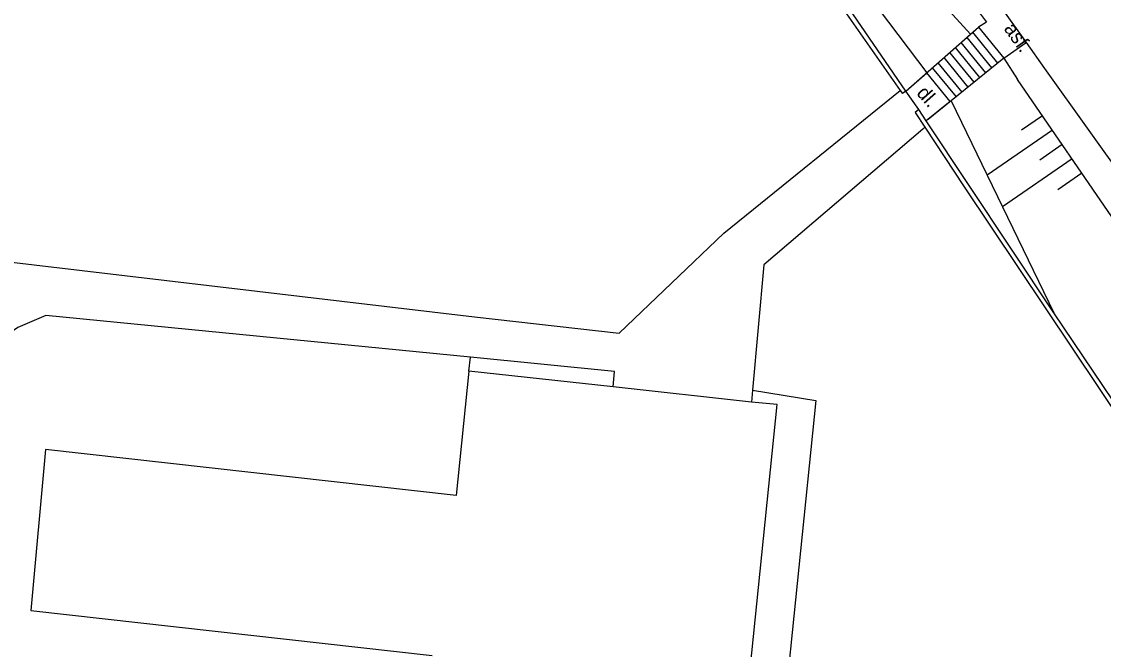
# Model space of a CAD drawing. Extents: x -596229 to -595156, y -1161237 to -1159376.
# Drawn here: x -595354.69 to -595305.12, y -1160469.56 to -1160440.8 of the extents above; entities that cross this region are included whole.
import ezdxf

# ---------------------------------------------------------------- set-up
doc = ezdxf.new("R2010")
doc.units = 0
for name, color, linetype in [('TM - budovy zdene_ betonove - VP', 7, 'Continuous'), ('TM - chodniky - VP', 7, 'Continuous'), ('TM - dolni hrana svahu', 7, 'Continuous'), ('TM - horni hrana svahu', 7, 'Continuous'), ('TM - komunikace - VP', 7, 'Continuous'), ('TM - plot drateny_ kovovy - VP', 7, 'Continuous'), ('TM - podezdivka plotu - VP', 7, 'Continuous'), ('TM - popis povrchu', 7, 'Continuous'), ('TM - rozhrani ploch obecne - VP', 7, 'Continuous'), ('TM - schody - VP', 7, 'Continuous'), ('TM - srafovani', 7, 'Continuous'), ('TM - vjezd na pozemek', 7, 'Continuous'), ('TM - zabradli - VP', 7, 'Continuous')]:
    doc.layers.add(name, color=color, linetype=linetype)

msp = doc.modelspace()

# ---------------------------------------------------------------- linework, layer by layer
at = {"layer": 'TM - budovy zdene_ betonove - VP'}
for points in [[(-595334.19, -1160456.82), (-595334.78, -1160462.52)], [(-595327.58, -1160457.54), (-595334.19, -1160456.82)], [(-595321.24, -1160458.23), (-595327.58, -1160457.54)], [(-595322, -1160477.36), (-595320.07, -1160458.35)], [(-595320.07, -1160458.35), (-595321.24, -1160458.23)], [(-595353.59, -1160460.41), (-595354.27, -1160467.78)], [(-595334.78, -1160462.52), (-595353.59, -1160460.41)], [(-595354.27, -1160467.78), (-595335.88, -1160469.84)]]:
    msp.add_lwpolyline(points, dxfattribs=at)
at = {"layer": 'TM - chodniky - VP'}
for points in [[(-595311.75, -1160439.1), (-595310.47, -1160440.82)], [(-595311.2, -1160441.38), (-595310.83, -1160441.05)], [(-595310.47, -1160440.82), (-595310.83, -1160441.05)], [(-595313.2, -1160443.14), (-595311.2, -1160441.38)], [(-595309.68, -1160442.48), (-595308.66, -1160441.76)], [(-595309.68, -1160442.48), (-595312.09, -1160444.43)], [(-595314.16, -1160443.99), (-595313.2, -1160443.14)], [(-595327.3, -1160455.08), (-595322.51, -1160450.49), (-595314.42, -1160443.95)], [(-595312.13, -1160444.46), (-595313.23, -1160445.35)], [(-595312.09, -1160444.43), (-595312.13, -1160444.46)], [(-595313.39, -1160445.72), (-595320.68, -1160451.94)], [(-595313.3, -1160445.64), (-595313.39, -1160445.72)], [(-595370.63, -1160491.64), (-595372.08, -1160490.41), (-595379.84, -1160485.28), (-595383.46, -1160481.94), (-595385.9, -1160478.86), (-595390.72, -1160470.15), (-595392.59, -1160463.56), (-595392.78, -1160460.9), (-595390.93, -1160452.97), (-595389.59, -1160450.65), (-595388.33, -1160449.34), (-595386.21, -1160448.16), (-595333.93, -1160454.33)], [(-595320.68, -1160451.94), (-595321.2, -1160457.69)], [(-595334.12, -1160456.18), (-595353.58, -1160454.27), (-595354.86, -1160454.81), (-595355.7, -1160455.39), (-595356.42, -1160456.21), (-595356.69, -1160456.87), (-595358.19, -1160472.45), (-595337.91, -1160474.84)], [(-595333.93, -1160454.33), (-595327.3, -1160455.08)], [(-595327.58, -1160457.54), (-595327.52, -1160456.83), (-595334.12, -1160456.18)], [(-595321.2, -1160457.69), (-595321.24, -1160458.23)]]:
    msp.add_lwpolyline(points, dxfattribs=at)
at = {"layer": 'TM - dolni hrana svahu'}
for points in [[(-595323.27, -1160429.82), (-595313.2, -1160443.14)], [(-595312.09, -1160444.43), (-595307.39, -1160454.14)]]:
    msp.add_lwpolyline(points, dxfattribs=at)
at = {"layer": 'TM - horni hrana svahu'}
for points in [[(-595317.89, -1160434.04), (-595311.2, -1160441.38)], [(-595309.68, -1160442.48), (-595309.05, -1160443.45)], [(-595299.73, -1160457.01), (-595309.05, -1160443.45)]]:
    msp.add_lwpolyline(points, dxfattribs=at)
at = {"layer": 'TM - komunikace - VP'}
for points in [[(-595315.46, -1160432.22), (-595308.66, -1160441.76)], [(-595308.66, -1160441.76), (-595307.81, -1160442.94)], [(-595307.81, -1160442.94), (-595302.1, -1160450.94)]]:
    msp.add_lwpolyline(points, dxfattribs=at)
at = {"layer": 'TM - plot drateny_ kovovy - VP'}
for points in [[(-595317.74, -1160439.21), (-595314.42, -1160443.95)], [(-595314.42, -1160443.95), (-595314.32, -1160444.1)], [(-595313.74, -1160444.97), (-595313.3, -1160445.64)], [(-595313.3, -1160445.64), (-595311.49, -1160448.37)], [(-595311.49, -1160448.37), (-595287.99, -1160483.49)]]:
    msp.add_lwpolyline(points, dxfattribs=at)
at = {"layer": 'TM - podezdivka plotu - VP'}
for points in [[(-595314.16, -1160443.99), (-595319.92, -1160435.57)], [(-595314.16, -1160443.99), (-595314.32, -1160444.1)], [(-595313.57, -1160444.83), (-595313.74, -1160444.97)], [(-595313.23, -1160445.35), (-595313.57, -1160444.83)], [(-595307.39, -1160454.14), (-595313.23, -1160445.35)], [(-595300.14, -1160464.88), (-595307.39, -1160454.14)]]:
    msp.add_lwpolyline(points, dxfattribs=at)
at = {"layer": 'TM - rozhrani ploch obecne - VP'}
for points in [[(-595310.83, -1160441.05), (-595309.68, -1160442.48)], [(-595312.13, -1160444.46), (-595313.2, -1160443.14)], [(-595334.19, -1160456.82), (-595334.12, -1160456.18)], [(-595321.2, -1160457.69), (-595318.29, -1160458.16), (-595321.41, -1160488.7)]]:
    msp.add_lwpolyline(points, dxfattribs=at)
at = {"layer": 'TM - schody - VP'}
for points in [[(-595310.23, -1160442.92), (-595311.36, -1160441.52)], [(-595309.95, -1160442.7), (-595311.1, -1160441.29)], [(-595310.77, -1160443.36), (-595311.89, -1160441.98)], [(-595310.5, -1160443.14), (-595311.63, -1160441.75)], [(-595311.31, -1160443.81), (-595312.41, -1160442.45)], [(-595311.04, -1160443.58), (-595312.15, -1160442.22)], [(-595311.85, -1160444.25), (-595312.94, -1160442.91)], [(-595311.58, -1160444.03), (-595312.68, -1160442.68)]]:
    msp.add_lwpolyline(points, dxfattribs=at)
at = {"layer": 'TM - srafovani'}
for points in [[(-595307.9, -1160445.12), (-595308.87, -1160445.78)], [(-595307.45, -1160445.78), (-595310.44, -1160447.84)], [(-595307, -1160446.43), (-595308.03, -1160447.14)], [(-595306.55, -1160447.09), (-595309.74, -1160449.28)], [(-595306.1, -1160447.75), (-595307.2, -1160448.5)]]:
    msp.add_lwpolyline(points, dxfattribs=at)
at = {"layer": 'TM - vjezd na pozemek'}
msp.add_lwpolyline([(-595313.57, -1160444.83), (-595314.16, -1160443.99)], dxfattribs=at)
at = {"layer": 'TM - zabradli - VP'}
for points in [[(-595314.16, -1160443.99), (-595310.83, -1160441.05)], [(-595309.68, -1160442.48), (-595312.09, -1160444.43), (-595313.14, -1160445.28)]]:
    msp.add_lwpolyline(points, dxfattribs=at)

# ---------------------------------------------------------------- texts
at = {"layer": 'TM - popis povrchu'}
for s, rotation, p in [('asf.', 305.4596, (-595309.7, -1160441.13)), ('dl.', 311.5318, (-595313.71, -1160444.1))]:
    msp.add_text(s, height=0.65, rotation=rotation, dxfattribs=at).set_placement(p)

doc.saveas('drawing.dxf')
